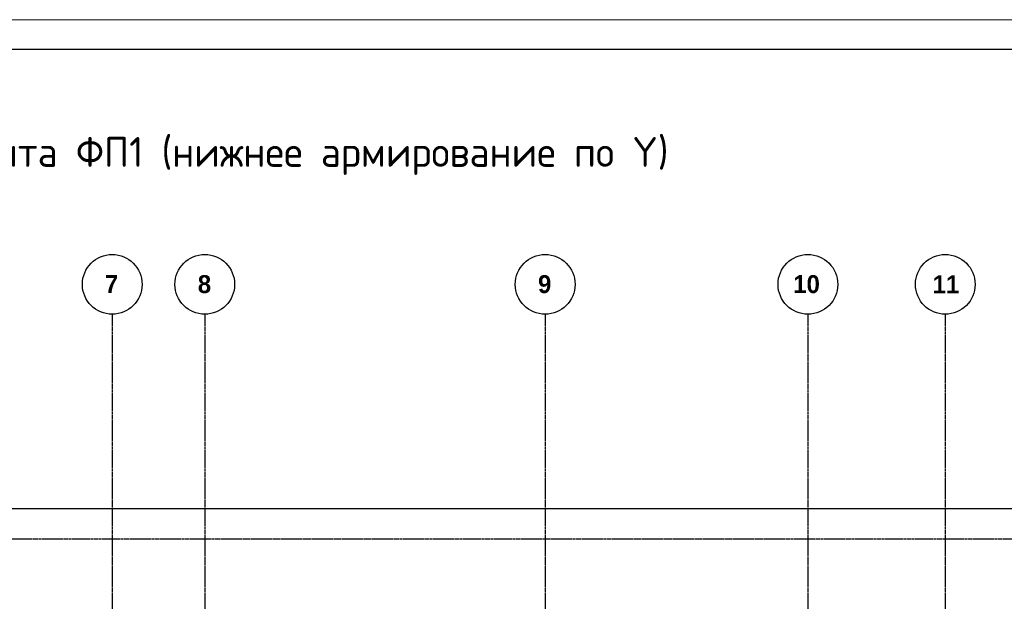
# Model space of a CAD drawing. Header units: millimetres. Extents: x -93479 to 1057970, y -66333 to 172656.
# Tile 350 of 473: x 651823 to 668311, y 50755 to 60490. Entities that reach past the tile are written whole.
import ezdxf

# ---------------------------------------------------------------- set-up
doc = ezdxf.new("R2010")
doc.units = ezdxf.units.MM
doc.linetypes.add('______5', pattern=[1100, 800, -100, 100, -100])
doc.linetypes.add('осевая', pattern=[50.8, 31.75, -6.35, 6.35, -6.35])
for name, color, linetype, lineweight in [('0 Фундамент', 5, 'Continuous', 30), ('Оси', 40, '______5', 18), ('ТОНКИЕ', 7, 'Continuous', 9), ('Узлы', 7, 'Continuous', 0)]:
    doc.layers.add(name, color=color, linetype=linetype, lineweight=lineweight)
doc.layers.add('ТОЛСТЫЕ_ОСНОВНЫЕ', color=6, linetype='Continuous')
doc.styles.add('GOST-2.304_Type-B', font='GOST_Common.ttf')
doc.styles.add('MtXpl_Century Gothic', font='GOTHICB.TTF', dxfattribs={"height": 0.2})

# ---------------------------------------------------------------- blocks, each defined once
blk = doc.blocks.new('оси')
at = {"color": 7, "linetype": 'ByBlock', "lineweight": -2}
for centre in [(24563, 651.4), (26113, 651.4), (31813, 651.4), (36213, 651.4), (38513, 651.4)]:
    blk.add_circle(centre, 500, dxfattribs=at)
at = {"layer": 'Оси', "color": 7, "linetype": 'осевая', "lineweight": 25, "transparency": 33554687}
for p, q in [((24563.5, 151.4), (24563.5, -36280.2)), ((26113.5, 151.4), (26113.5, -36280.2)), ((31813.5, 151.4), (31813.5, -36280.2)), ((36213.5, 151.4), (36213.5, -36280.2)), ((38513.5, 151.4), (38513.5, -36280.2)), ((-11815.1, -3606.9), (53620.6, -3606.9))]:
    blk.add_line(p, q, dxfattribs=at)
at = {"layer": 'Оси', "color": 7, "lineweight": 25, "transparency": 33554687, "style": 'MtXpl_Century Gothic'}
for s, p in [('7', (24439.5, 505.2)), ('8', (25996, 505.2)), ('9', (31693.9, 505.2)), ('10', (35967.2, 505.2)), ('11', (38301.3, 501.4))]:
    blk.add_text(s, height=300, dxfattribs=at).set_placement(p)
blk = doc.blocks.new('*U1950')
at = {"layer": 'ТОЛСТЫЕ_ОСНОВНЫЕ', "color": 7}
blk.add_lwpolyline([(20, 5), (836, 5), (836, 589), (20, 589)], close=True, dxfattribs=at)
at = {"layer": 'ТОНКИЕ', "color": 7}
blk.add_lwpolyline([(0, 0), (841, 0), (841, 594), (0, 594)], close=True, dxfattribs=at)

msp = doc.modelspace()

# ---------------------------------------------------------------- linework, layer by layer
at = {"layer": '0 Фундамент', "color": 7}
msp.add_lwpolyline([(670073.3, 52302.1), (640153.3, 52302.1)], dxfattribs=at)

# ---------------------------------------------------------------- block references
at = {"xscale": 100, "yscale": 100, "zscale": 100}
msp.add_blockref('*U1950', (612537.7, 1090.3), dxfattribs=at)
at = {"color": 7}
msp.add_blockref('оси', (628809.6, 55409), dxfattribs=at)

# ---------------------------------------------------------------- texts
at = {"layer": 'Узлы', "color": 7, "linetype": 'Continuous', "lineweight": 0, "style": 'GOST-2.304_Type-B'}
msp.add_text('Фундаментная плита ФП1 (нижнее армирование по Y)', height=500, dxfattribs=at).set_placement((646046.4, 58027))

doc.saveas('drawing.dxf')
